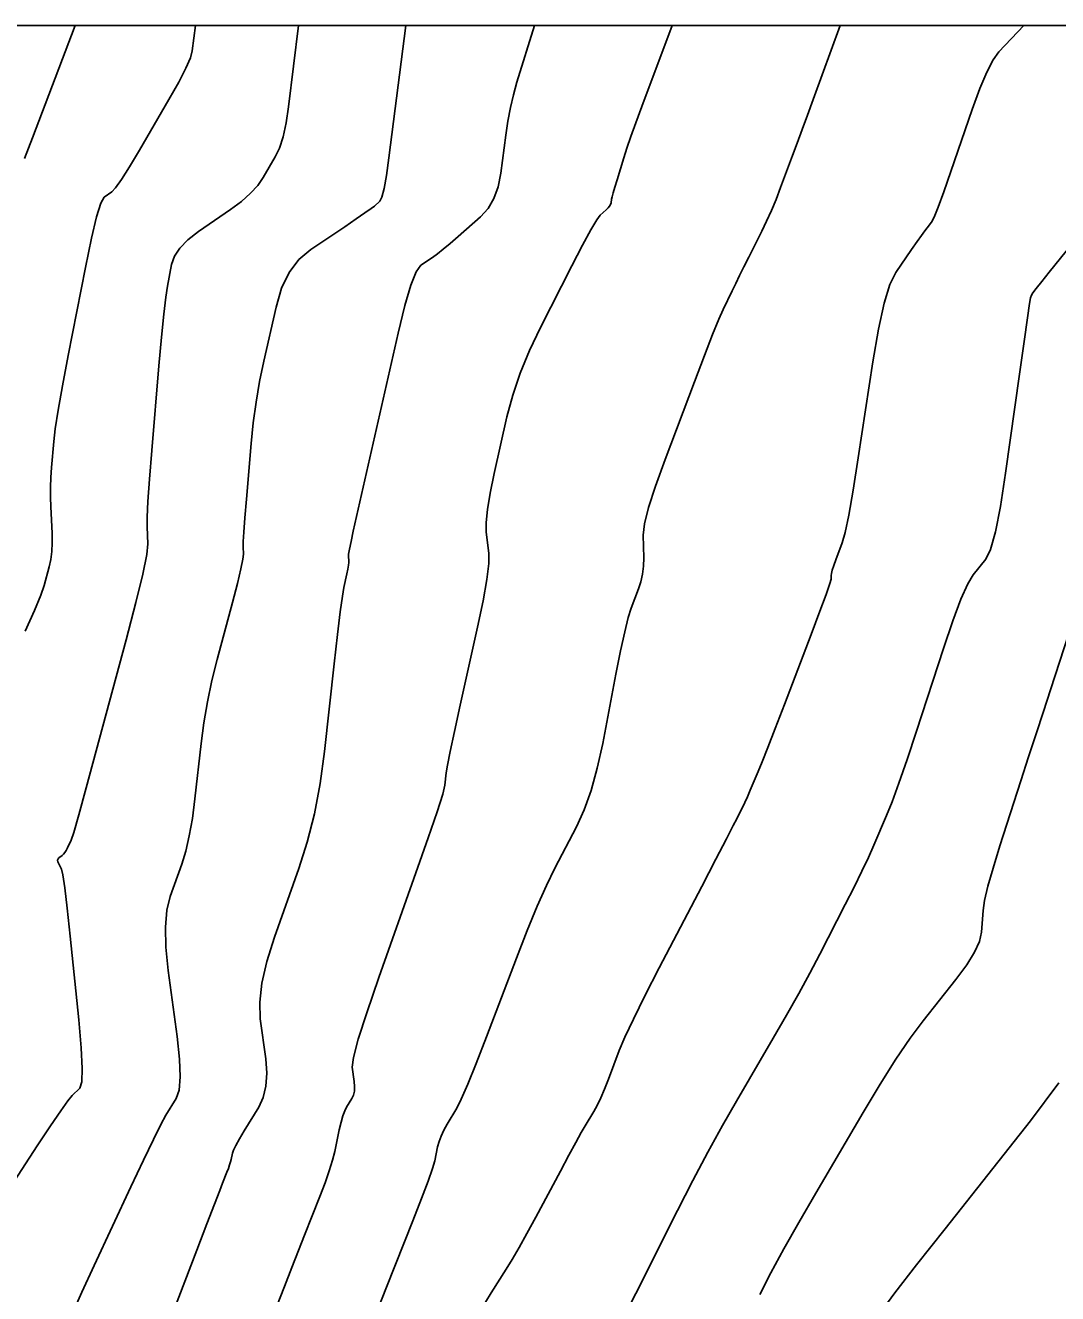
# Model space of a CAD drawing. Extents: x 2082232 to 2083549, y 592624 to 593832.
# Drawn here: x 2083228.73 to 2083264.36, y 593788.21 to 593831.98 of the extents above; entities that cross this region are included whole.
import ezdxf

# ---------------------------------------------------------------- set-up
doc = ezdxf.new("R2010")
doc.units = 0
for name, color, linetype in [('DT_X_Contour_Major', 7, 'Continuous'), ('DT_X_Contour_Minor', 7, 'Continuous'), ('DT_X_TIN_Hull', 7, 'Continuous')]:
    doc.layers.add(name, color=color, linetype=linetype)

msp = doc.modelspace()

# ---------------------------------------------------------------- linework, layer by layer
at = {"layer": 'DT_X_Contour_Major'}
for points in [[(2083241.863, 593831.978), (2083241.275, 593827.411), (2083241.188, 593826.8), (2083241.107, 593826.345), (2083241.03, 593826.048), (2083240.958, 593825.908), (2083240.774, 593825.743), (2083240.658, 593825.653), (2083240.449, 593825.504), (2083240.147, 593825.296), (2083239.753, 593825.031), (2083238.577, 593824.245), (2083238.171, 593823.899), (2083237.837, 593823.452), (2083237.572, 593822.905), (2083237.379, 593822.255), (2083236.957, 593820.389), (2083236.811, 593819.687), (2083236.69, 593818.978), (2083236.593, 593818.265), (2083236.52, 593817.546), (2083236.358, 593815.622), (2083236.305, 593814.978), (2083236.269, 593814.491), (2083236.249, 593814.161), (2083236.246, 593813.987), (2083236.258, 593813.731), (2083236.237, 593813.555), (2083236.166, 593813.219), (2083236.044, 593812.722), (2083235.872, 593812.065), (2083235.345, 593810.099), (2083235.162, 593809.364), (2083235.009, 593808.635), (2083234.885, 593807.912), (2083234.79, 593807.195), (2083234.578, 593805.289), (2083234.49, 593804.611), (2083234.385, 593804.008), (2083234.262, 593803.479), (2083234.123, 593803.025), (2083233.728, 593801.913), (2083233.612, 593801.441), (2083233.563, 593800.859), (2083233.578, 593800.167), (2083233.66, 593799.366), (2083233.964, 593797.081), (2083234.048, 593796.305), (2083234.07, 593795.689), (2083234.031, 593795.234), (2083233.93, 593794.938), (2083233.58, 593794.365), (2083233.406, 593794.05), (2083233.146, 593793.533), (2083232.801, 593792.816), (2083232.369, 593791.897), (2083231.104, 593789.18), (2083230.679, 593788.26), (2083230.35, 593787.539)], [(2083264.842, 593824.425), (2083264.065, 593823.461), (2083263.808, 593823.141), (2083263.621, 593822.902), (2083263.504, 593822.745), (2083263.457, 593822.669), (2083263.424, 593822.575), (2083263.391, 593822.384), (2083263.316, 593821.881), (2083263.199, 593821.067), (2083263.041, 593819.942), (2083262.562, 593816.524), (2083262.384, 593815.378), (2083262.211, 593814.501), (2083262.041, 593813.893), (2083261.876, 593813.554), (2083261.439, 593813.012), (2083261.253, 593812.7), (2083261.02, 593812.172), (2083260.74, 593811.429), (2083260.414, 593810.469), (2083259.484, 593807.621), (2083259.158, 593806.639), (2083258.877, 593805.827), (2083258.643, 593805.185), (2083258.454, 593804.713), (2083258.012, 593803.683), (2083257.826, 593803.265), (2083257.6, 593802.784), (2083257.333, 593802.24), (2083257.025, 593801.633), (2083256.152, 593799.93), (2083255.806, 593799.269), (2083255.422, 593798.565), (2083255.001, 593797.816), (2083254.543, 593797.024), (2083253.271, 593794.853), (2083252.786, 593794.006), (2083252.285, 593793.095), (2083251.769, 593792.119), (2083251.236, 593791.078), (2083249.794, 593788.216), (2083249.313, 593787.262)]]:
    msp.add_lwpolyline(points, dxfattribs=at)
at = {"layer": 'DT_X_Contour_Minor'}
for points in [[(2083238.153, 593831.978), (2083237.808, 593829.171), (2083237.724, 593828.612), (2083237.62, 593828.136), (2083237.495, 593827.744), (2083237.351, 593827.436), (2083236.938, 593826.726), (2083236.751, 593826.457), (2083236.5, 593826.184), (2083236.185, 593825.905), (2083235.805, 593825.622), (2083234.706, 593824.859), (2083234.339, 593824.574), (2083234.061, 593824.29), (2083233.873, 593824.008), (2083233.773, 593823.728), (2083233.628, 593822.982), (2083233.569, 593822.6), (2083233.5, 593822.014), (2083233.422, 593821.223), (2083233.334, 593820.228), (2083233.088, 593817.302), (2083233.009, 593816.315), (2083232.955, 593815.547), (2083232.927, 593815), (2083232.925, 593814.672), (2083232.953, 593814.091), (2083232.914, 593813.72), (2083232.776, 593813.044), (2083232.538, 593812.063), (2083232.202, 593810.776), (2083231.173, 593806.937), (2083230.829, 593805.665), (2083230.57, 593804.728), (2083230.395, 593804.126), (2083230.305, 593803.859), (2083230.177, 593803.594), (2083230.13, 593803.503), (2083230.084, 593803.429), (2083230.04, 593803.372), (2083229.997, 593803.332), (2083229.886, 593803.248), (2083229.853, 593803.212), (2083229.841, 593803.166), (2083229.848, 593803.11), (2083229.876, 593803.045), (2083229.974, 593802.859), (2083230.02, 593802.662), (2083230.085, 593802.212), (2083230.169, 593801.508), (2083230.271, 593800.55), (2083230.569, 593797.658), (2083230.655, 593796.697), (2083230.689, 593795.984), (2083230.671, 593795.518), (2083230.601, 593795.299), (2083230.345, 593795.047), (2083230.197, 593794.868), (2083229.947, 593794.519), (2083229.594, 593794.001), (2083229.139, 593793.313), (2083227.787, 593791.254)], [(2083230.444, 593831.978), (2083228.972, 593828.102), (2083228.701, 593827.378)], [(2083234.597, 593831.978), (2083234.489, 593831.104), (2083234.421, 593830.858), (2083234.264, 593830.496), (2083234.018, 593830.017), (2083233.682, 593829.42), (2083232.667, 593827.675), (2083232.322, 593827.093), (2083232.047, 593826.659), (2083231.843, 593826.37), (2083231.709, 593826.228), (2083231.445, 593826.045), (2083231.33, 593825.842), (2083231.185, 593825.371), (2083231.009, 593824.632), (2083230.801, 593823.625), (2083230.207, 593820.581), (2083230.008, 593819.539), (2083229.858, 593818.699), (2083229.757, 593818.059), (2083229.704, 593817.619), (2083229.628, 593816.715), (2083229.605, 593816.376), (2083229.593, 593816.037), (2083229.593, 593815.697), (2083229.604, 593815.357), (2083229.647, 593814.45), (2083229.654, 593814.123), (2083229.64, 593813.82), (2083229.605, 593813.542), (2083229.551, 593813.288), (2083229.379, 593812.645), (2083229.262, 593812.31), (2083229.042, 593811.787), (2083228.718, 593811.076)], [(2083246.299, 593831.978), (2083245.695, 593830.015), (2083245.574, 593829.585), (2083245.469, 593829.138), (2083245.381, 593828.672), (2083245.31, 593828.188), (2083245.14, 593826.875), (2083245.049, 593826.411), (2083244.9, 593826.007), (2083244.695, 593825.661), (2083244.434, 593825.374), (2083243.661, 593824.688), (2083243.389, 593824.45), (2083243.151, 593824.251), (2083242.948, 593824.091), (2083242.779, 593823.971), (2083242.376, 593823.701), (2083242.213, 593823.478), (2083242.028, 593823.014), (2083241.82, 593822.306), (2083241.589, 593821.357), (2083240.044, 593814.52), (2083239.967, 593814.168), (2083239.913, 593813.904), (2083239.883, 593813.726), (2083239.877, 593813.634), (2083239.892, 593813.506), (2083239.892, 593813.441), (2083239.88, 593813.344), (2083239.858, 593813.214), (2083239.824, 593813.051), (2083239.718, 593812.574), (2083239.667, 593812.275), (2083239.595, 593811.738), (2083239.501, 593810.961), (2083239.385, 593809.946), (2083239.048, 593806.919), (2083238.898, 593805.815), (2083238.701, 593804.773), (2083238.457, 593803.794), (2083238.166, 593802.877), (2083237.326, 593800.513), (2083237.06, 593799.673), (2083236.889, 593798.923), (2083236.814, 593798.265), (2083236.836, 593797.698), (2083237.021, 593796.307), (2083237.059, 593795.813), (2083237.032, 593795.371), (2083236.94, 593794.983), (2083236.784, 593794.649), (2083236.283, 593793.828), (2083236.116, 593793.548), (2083235.992, 593793.326), (2083235.912, 593793.161), (2083235.873, 593793.053), (2083235.829, 593792.84), (2083235.807, 593792.753), (2083235.776, 593792.65), (2083235.734, 593792.532), (2083235.683, 593792.398), (2083235.533, 593792.02), (2083235.435, 593791.769), (2083235.254, 593791.3), (2083234.99, 593790.613), (2083234.644, 593789.708), (2083233.609, 593787.004)], [(2083251.057, 593831.978), (2083250.007, 593829.18), (2083249.799, 593828.619), (2083249.625, 593828.138), (2083249.486, 593827.735), (2083249.381, 593827.411), (2083249.148, 593826.651), (2083249.07, 593826.395), (2083249.013, 593826.199), (2083248.976, 593826.06), (2083248.96, 593825.981), (2083248.943, 593825.848), (2083248.927, 593825.795), (2083248.894, 593825.738), (2083248.843, 593825.676), (2083248.775, 593825.61), (2083248.568, 593825.426), (2083248.449, 593825.265), (2083248.247, 593824.922), (2083247.962, 593824.395), (2083247.594, 593823.685), (2083246.502, 593821.548), (2083246.123, 593820.755), (2083245.804, 593819.978), (2083245.547, 593819.217), (2083245.35, 593818.473), (2083244.906, 593816.509), (2083244.765, 593815.83), (2083244.672, 593815.268), (2083244.63, 593814.822), (2083244.637, 593814.492), (2083244.721, 593813.767), (2083244.72, 593813.403), (2083244.656, 593812.854), (2083244.528, 593812.122), (2083244.335, 593811.205), (2083243.738, 593808.514), (2083243.539, 593807.611), (2083243.393, 593806.921), (2083243.298, 593806.444), (2083243.254, 593806.179), (2083243.207, 593805.756), (2083243.131, 593805.448), (2083242.94, 593804.841), (2083242.632, 593803.934), (2083242.209, 593802.728), (2083240.925, 593799.114), (2083240.507, 593797.904), (2083240.215, 593796.987), (2083240.05, 593796.363), (2083240.012, 593796.03), (2083240.078, 593795.533), (2083240.091, 593795.356), (2083240.082, 593795.199), (2083240.049, 593795.06), (2083239.993, 593794.94), (2083239.814, 593794.647), (2083239.748, 593794.516), (2083239.684, 593794.342), (2083239.622, 593794.125), (2083239.562, 593793.866), (2083239.405, 593793.118), (2083239.329, 593792.81), (2083239.217, 593792.447), (2083239.071, 593792.03), (2083238.89, 593791.557), (2083238.361, 593790.224), (2083238.152, 593789.695), (2083237.922, 593789.106), (2083237.671, 593788.457), (2083237.399, 593787.749)], [(2083256.851, 593831.978), (2083255.921, 593829.415), (2083255.727, 593828.882), (2083255.544, 593828.383), (2083255.372, 593827.917), (2083255.21, 593827.485), (2083254.794, 593826.377), (2083254.637, 593825.971), (2083254.476, 593825.585), (2083254.311, 593825.218), (2083254.144, 593824.872), (2083253.693, 593823.974), (2083253.531, 593823.649), (2083253.381, 593823.348), (2083253.245, 593823.071), (2083253.123, 593822.817), (2083252.814, 593822.172), (2083252.665, 593821.835), (2083252.449, 593821.306), (2083252.168, 593820.586), (2083251.82, 593819.675), (2083250.805, 593816.991), (2083250.473, 593816.073), (2083250.237, 593815.334), (2083250.097, 593814.773), (2083250.055, 593814.39), (2083250.069, 593813.607), (2083250.062, 593813.32), (2083250.031, 593813.044), (2083249.974, 593812.779), (2083249.892, 593812.527), (2083249.642, 593811.868), (2083249.538, 593811.54), (2083249.415, 593811.05), (2083249.272, 593810.397), (2083249.11, 593809.582), (2083248.653, 593807.19), (2083248.468, 593806.339), (2083248.256, 593805.577), (2083248.017, 593804.905), (2083247.751, 593804.324), (2083247.006, 593802.893), (2083246.713, 593802.296), (2083246.393, 593801.578), (2083246.047, 593800.741), (2083245.673, 593799.783), (2083244.64, 593797.068), (2083244.286, 593796.15), (2083243.997, 593795.435), (2083243.773, 593794.922), (2083243.615, 593794.611), (2083243.281, 593794.052), (2083243.167, 593793.846), (2083243.075, 593793.647), (2083243.004, 593793.456), (2083242.955, 593793.272), (2083242.855, 593792.793), (2083242.779, 593792.528), (2083242.628, 593792.094), (2083242.4, 593791.49), (2083242.098, 593790.717), (2083241.189, 593788.429), (2083240.869, 593787.621)], [(2083263.187, 593831.978), (2083262.323, 593831.062), (2083262.127, 593830.79), (2083261.908, 593830.368), (2083261.668, 593829.795), (2083261.405, 593829.071), (2083260.676, 593826.939), (2083260.429, 593826.23), (2083260.235, 593825.702), (2083260.095, 593825.356), (2083260.008, 593825.191), (2083259.848, 593824.992), (2083259.77, 593824.889), (2083259.655, 593824.731), (2083259.504, 593824.518), (2083259.317, 593824.248), (2083258.77, 593823.455), (2083258.567, 593823.039), (2083258.367, 593822.387), (2083258.171, 593821.497), (2083257.979, 593820.372), (2083257.472, 593817.054), (2083257.295, 593815.938), (2083257.145, 593815.077), (2083257.021, 593814.473), (2083256.924, 593814.124), (2083256.701, 593813.534), (2083256.628, 593813.335), (2083256.577, 593813.179), (2083256.546, 593813.066), (2083256.536, 593812.996), (2083256.539, 593812.868), (2083256.496, 593812.712), (2083256.367, 593812.341), (2083256.151, 593811.756), (2083255.849, 593810.956), (2083254.927, 593808.535), (2083254.611, 593807.71), (2083254.356, 593807.051), (2083254.161, 593806.559), (2083254.026, 593806.232), (2083253.747, 593805.583), (2083253.649, 593805.356), (2083253.563, 593805.163), (2083253.489, 593805.004), (2083253.427, 593804.879), (2083253.279, 593804.591), (2083253.162, 593804.364), (2083252.922, 593803.901), (2083252.558, 593803.202), (2083252.071, 593802.265), (2083250.607, 593799.454), (2083250.11, 593798.485), (2083249.714, 593797.686), (2083249.42, 593797.059), (2083249.227, 593796.602), (2083248.851, 593795.612), (2083248.713, 593795.264), (2083248.584, 593794.963), (2083248.461, 593794.707), (2083248.347, 593794.498), (2083248.051, 593794.003), (2083247.914, 593793.766), (2083247.726, 593793.426), (2083247.485, 593792.984), (2083247.192, 593792.439), (2083246.342, 593790.848), (2083246.039, 593790.288), (2083245.767, 593789.801), (2083245.527, 593789.388), (2083245.318, 593789.049), (2083244.802, 593788.241), (2083244.607, 593787.911)], [(2083264.745, 593810.996), (2083264.108, 593809.047), (2083263.865, 593808.303), (2083263.614, 593807.531), (2083263.356, 593806.733), (2083263.089, 593805.907), (2083262.367, 593803.668), (2083262.128, 593802.898), (2083261.951, 593802.268), (2083261.837, 593801.778), (2083261.786, 593801.427), (2083261.734, 593800.679), (2083261.663, 593800.366), (2083261.492, 593799.99), (2083261.219, 593799.551), (2083260.846, 593799.048), (2083259.715, 593797.622), (2083259.267, 593797.024), (2083258.772, 593796.297), (2083258.23, 593795.443), (2083257.641, 593794.461), (2083256.007, 593791.672), (2083255.427, 593790.669), (2083254.912, 593789.753), (2083254.462, 593788.925), (2083254.078, 593788.183)], [(2083264.393, 593795.479), (2083263.419, 593794.168), (2083260.47, 593790.451), (2083259.484, 593789.199), (2083258.735, 593788.231), (2083258.226, 593787.546)]]:
    msp.add_lwpolyline(points, dxfattribs=at)
at = {"layer": 'DT_X_TIN_Hull'}
msp.add_lwpolyline([(2083268.844, 593831.978), (2083260.478, 593831.978), (2083259.378, 593831.978), (2083251.396, 593831.978), (2083249.883, 593831.978), (2083242.229, 593831.978), (2083240.27, 593831.978), (2083232.988, 593831.978), (2083230.612, 593831.978), (2083227.931, 593831.978), (2083220.658, 593831.978), (2083219.328, 593831.978), (2083217.314, 593831.978), (2083210.193, 593831.978), (2083203.868, 593831.978), (2083200.065, 593831.978), (2083198.165, 593831.978), (2083191.07, 593831.978)], dxfattribs=at)

doc.saveas('drawing.dxf')
